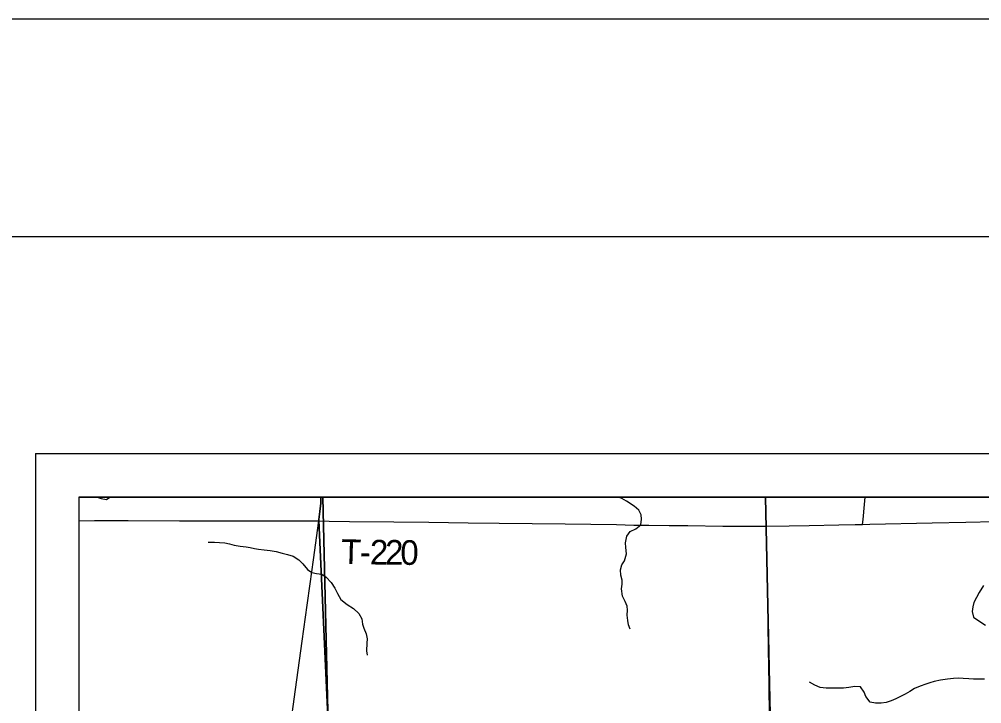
# Model space of a CAD drawing. Extents: x 0 to 70.2, y 0 to 31.4.
# Drawn here: x 1.963 to 4.18, y 20.424 to 22 of the extents above; entities that cross this region are included whole.
import ezdxf

# ---------------------------------------------------------------- set-up
doc = ezdxf.new("R2010")
doc.units = 0
for name, color, linetype in [('GM_X_Minor_River', 7, 'Continuous'), ('GM_X_Section_Text', 7, 'Continuous'), ('GM_X_State_Route', 7, 'Continuous'), ('GM_X_Township_Road', 7, 'Continuous'), ('GM_X_Township_Road_Text', 7, 'Continuous'), ('SH_Border', 7, 'Continuous'), ('SH_Cut_Line', 7, 'Continuous'), ('SH_Data', 7, 'Continuous')]:
    doc.layers.add(name, color=color, linetype=linetype)

msp = doc.modelspace()

# ---------------------------------------------------------------- linework, layer by layer
at = {"layer": 'GM_X_Minor_River'}
for points in [[(2.1425, 20.9), (2.1511, 20.8968), (2.1639, 20.8947), (2.1713, 20.9)], [(3.3697, 20.5955), (3.3663, 20.6061), (3.3641, 20.6156), (3.3626, 20.6278), (3.3638, 20.6395), (3.3627, 20.649), (3.3586, 20.6597), (3.3522, 20.6718), (3.35, 20.6885), (3.3512, 20.6992), (3.3516, 20.709), (3.3483, 20.72), (3.3472, 20.7322), (3.3503, 20.7436), (3.3568, 20.7534), (3.361, 20.7693), (3.3596, 20.7837), (3.3589, 20.7944), (3.3624, 20.8099), (3.37, 20.8209), (3.3826, 20.8269), (3.394, 20.8363), (3.3956, 20.8492), (3.3949, 20.8591), (3.3896, 20.8697), (3.3794, 20.8789), (3.3616, 20.8907), (3.351, 20.8965), (3.3426, 20.9)], [(2.3978, 20.7964), (2.4126, 20.7963), (2.4236, 20.7955), (2.4361, 20.7943), (2.4467, 20.792), (2.4581, 20.7896), (2.4717, 20.7869), (2.485, 20.7853), (2.4949, 20.7838), (2.5043, 20.7818), (2.5138, 20.7802), (2.5267, 20.7783), (2.5403, 20.7767), (2.5544, 20.7747), (2.568, 20.7709), (2.5805, 20.7678), (2.5938, 20.7639), (2.6066, 20.7555), (2.6161, 20.746), (2.6263, 20.733), (2.6365, 20.7265), (2.6471, 20.7238), (2.6596, 20.7222), (2.6698, 20.7157), (2.6808, 20.7035), (2.6894, 20.6906), (2.6954, 20.6777), (2.7037, 20.6643), (2.7177, 20.6525), (2.7328, 20.6433), (2.7445, 20.6323), (2.7517, 20.6197), (2.7535, 20.6076), (2.7565, 20.5981), (2.7621, 20.5848), (2.764, 20.5734), (2.7636, 20.5635), (2.7627, 20.546), (2.7638, 20.5362)], [(4.1833, 20.6966), (4.1733, 20.68), (4.1672, 20.669), (4.1611, 20.6569), (4.1588, 20.6474), (4.1576, 20.6368), (4.1605, 20.6235), (4.1753, 20.6136), (4.1885, 20.6048)], [(3.835, 20.4604), (3.8209, 20.4601), (3.8076, 20.4617), (3.7948, 20.467), (3.7827, 20.4735)], [(4.1857, 20.4811), (4.1758, 20.4804), (4.1606, 20.4804), (4.1496, 20.4812), (4.1371, 20.4824), (4.1269, 20.4829), (4.1143, 20.4822), (4.1007, 20.4807), (4.0847, 20.4781), (4.0699, 20.4756), (4.0604, 20.4726), (4.0505, 20.4696), (4.0376, 20.4647), (4.0247, 20.4591), (4.014, 20.4527), (4.003, 20.4463), (3.9923, 20.4406), (3.9821, 20.4354), (3.9707, 20.4305), (3.9596, 20.4271), (3.9479, 20.4257), (3.935, 20.4254), (3.9228, 20.4277), (3.9127, 20.4406), (3.9085, 20.4509), (3.9006, 20.4631), (3.8873, 20.4639), (3.8733, 20.4617), (3.8608, 20.4603), (3.8456, 20.46), (3.835, 20.4604)]]:
    msp.add_lwpolyline(points, dxfattribs=at)
at = {"layer": 'GM_X_Section_Text'}
for points in [[(2.6758, 20.3443), (2.6527, 20.8458), (2.6531, 20.8485), (2.6554, 20.867), (2.657, 20.8856), (2.6577, 20.9), (2.1, 20.9), (2.1, 18.3126)], [(6.7343, 20.9), (2.6577, 20.9), (2.657, 20.8856), (2.6554, 20.867), (2.6531, 20.8485), (2.6527, 20.8458), (2.6758, 20.3443)]]:
    msp.add_lwpolyline(points, dxfattribs=at)
at = {"layer": 'GM_X_State_Route'}
for points in [[(2.6618, 20.9), (2.1, 20.9), (2.1, 20.3392), (2.6748, 20.3422)], [(3.6817, 20.9), (2.6618, 20.9), (2.6748, 20.3422), (3.6935, 20.3278)], [(4.7047, 20.9), (3.6817, 20.9), (3.6935, 20.3278), (4.716, 20.3402)]]:
    msp.add_lwpolyline(points, close=True, dxfattribs=at)
for points in [[(2.653, 20.8453), (2.6533, 20.848), (2.6556, 20.8665), (2.6572, 20.885), (2.6579, 20.9)], [(2.5861, 20.3616), (2.5988, 20.4571), (2.614, 20.5679), (2.6255, 20.651), (2.6324, 20.7003), (2.6401, 20.7557), (2.653, 20.8453)]]:
    msp.add_lwpolyline(points, dxfattribs=at)
at = {"layer": 'GM_X_Township_Road'}
for points in [[(3.9051, 20.8371), (3.9061, 20.8486), (3.9092, 20.8826), (3.9109, 20.9)], [(2.1, 20.8456), (2.1359, 20.8457), (2.2136, 20.8458), (2.3317, 20.8453), (2.5056, 20.8452), (2.5988, 20.8451), (2.6299, 20.8453), (2.6485, 20.8454), (2.653, 20.8453)], [(2.653, 20.8453), (2.6764, 20.8447), (2.723, 20.844), (2.8256, 20.8429), (2.9063, 20.842), (2.9964, 20.8406), (3.0678, 20.8397), (3.2201, 20.8384), (3.3381, 20.8367), (3.3785, 20.8356), (3.4127, 20.8351), (3.4593, 20.8344), (3.5028, 20.8342), (3.5835, 20.8333), (3.6395, 20.8328), (3.6835, 20.833)], [(3.9051, 20.8371), (3.9222, 20.8374), (4.0651, 20.8404), (4.1428, 20.842), (4.2764, 20.8449), (4.3416, 20.8464), (4.3882, 20.8474), (4.4286, 20.8484), (4.5808, 20.8519), (4.6989, 20.8537), (4.7734, 20.8536), (4.8449, 20.8534), (4.8791, 20.8536), (4.8947, 20.8542), (4.9094, 20.8549)], [(3.6835, 20.833), (3.7358, 20.8336), (3.7824, 20.8343), (3.8508, 20.8361), (3.888, 20.8367), (3.9051, 20.8371)], [(3.6924, 20.3283), (3.6925, 20.3342), (3.691, 20.3963), (3.6903, 20.4678), (3.6888, 20.5517), (3.6869, 20.6605), (3.6849, 20.7724), (3.6837, 20.8252), (3.6835, 20.833)]]:
    msp.add_lwpolyline(points, dxfattribs=at)
at = {"layer": 'SH_Border'}
msp.add_lwpolyline([(1.5, 21.5), (33.5, 21.5), (33.5, 0.5), (1.5, 0.5)], close=True, dxfattribs=at)
at = {"layer": 'SH_Cut_Line'}
msp.add_lwpolyline([(0, 0), (34, 0), (34, 22), (0, 22)], close=True, dxfattribs=at)
msp.add_lwpolyline([(6.7786, 18.1369), (6.7742, 18.3058), (6.7461, 18.306), (6.749, 19.3206), (6.7395, 20.3365), (6.7343, 20.9), (2.1, 20.9), (2.1, 14.1)], dxfattribs=at)
at = {"layer": 'SH_Data'}
for p, q in [((2, 21), (9, 21)), ((2, 21), (2, 14)), ((2.1, 20.9), (2.1, 14.1)), ((2.1, 20.9), (8.9, 20.9))]:
    msp.add_line(p, q, dxfattribs=at)

# ---------------------------------------------------------------- texts
at = {"layer": 'GM_X_Township_Road_Text'}
for s, rotation, p in [('T', 358.4999, (2.7034, 20.7464)), ('2', 359.3271, (2.7701, 20.7449)), ('2', 359.3806, (2.8051, 20.7445)), ('0', 359.385, (2.8402, 20.7441)), ('-', 359.2113, (2.7466, 20.7452))]:
    msp.add_text(s, height=0.0568, rotation=rotation, dxfattribs=at).set_placement(p)

doc.saveas('drawing.dxf')
